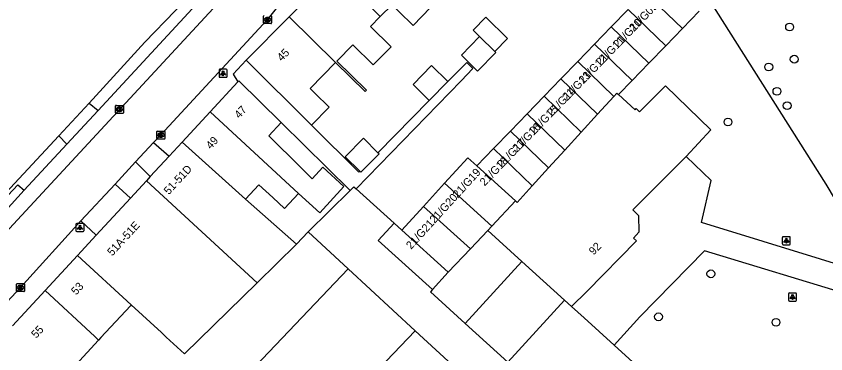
# Model space of a CAD drawing. Extents: x 161771 to 163125, y 382479 to 383177.
# Drawn here: x 162035.2 to 162136.3, y 382780.9 to 382823.2 of the extents above; entities that cross this region are included whole.
import ezdxf

# ---------------------------------------------------------------- set-up
doc = ezdxf.new("R2010")
doc.units = 0
for name, color, linetype in [('IMGEO_Boom', 7, 'Continuous'), ('IMGEO_Groenvoorziening', 7, 'Continuous'), ('IMGEO_Kolk', 7, 'Continuous'), ('IMGEO_Lichtpunt', 7, 'Continuous'), ('IMGEO_Pand', 7, 'Continuous'), ('IMGEO_Pand_nummerreeks', 7, 'Continuous'), ('IMGEO_Rijbaan_lokaal_open', 7, 'Continuous'), ('IMGEO_Voetpad_open', 7, 'Continuous')]:
    doc.layers.add(name, color=color, linetype=linetype)

msp = doc.modelspace()

# ---------------------------------------------------------------- linework, layer by layer
at = {"layer": 'IMGEO_Boom'}
for centre in [(162131.81, 382821.79), (162132.39, 382817.77), (162129.21, 382816.8), (162130.23, 382813.76), (162131.51, 382811.97), (162124.12, 382809.92), (162121.98, 382790.94), (162115.44, 382785.57), (162130.12, 382784.88)]:
    msp.add_circle(centre, 0.489, dxfattribs=at)
at = {"layer": 'IMGEO_Groenvoorziening'}
msp.add_lwpolyline([(162143.37, 382790.4), (162136.37, 382802.16), (162121.86, 382825.1)], dxfattribs=at)
at = {"layer": 'IMGEO_Kolk'}
for p, q in [((162066.12, 382822.3), (162066.12, 382823.15)), ((162066.61, 382823), (162066.63, 382823)), ((162067.12, 382823.15), (162067.12, 382822.3)), ((162067.05, 382822.22), (162066.2, 382822.22)), ((162066.63, 382822.44), (162066.61, 382822.44)), ((162047.63, 382811.08), (162047.63, 382811.93)), ((162047.71, 382812), (162048.56, 382812)), ((162048.12, 382811.78), (162048.15, 382811.78)), ((162048.63, 382811.93), (162048.63, 382811.08)), ((162048.56, 382811), (162047.71, 382811)), ((162048.14, 382811.22), (162048.12, 382811.22)), ((162052.82, 382807.87), (162052.82, 382808.72)), ((162052.89, 382808.79), (162053.74, 382808.79)), ((162053.82, 382808.72), (162053.82, 382807.87)), ((162053.74, 382807.79), (162052.89, 382807.79)), ((162053.3, 382808.57), (162053.33, 382808.57)), ((162053.33, 382808.01), (162053.3, 382808.01)), ((162035.28, 382788.79), (162035.28, 382789.65)), ((162035.35, 382789.72), (162036.21, 382789.72)), ((162036.28, 382789.65), (162036.28, 382788.79)), ((162036.21, 382788.72), (162035.35, 382788.72)), ((162035.77, 382789.5), (162035.79, 382789.5)), ((162035.79, 382788.94), (162035.77, 382788.94))]:
    msp.add_line(p, q, dxfattribs=at)
for points in [[(162066.12, 382822.3), (162066.12, 382823.15)], [(162066.44, 382822.92), (162066.57, 382822.92), (162066.57, 382822.77), (162066.69, 382822.92), (162066.86, 382822.92), (162066.71, 382822.77), (162066.87, 382822.52), (162066.71, 382822.52), (162066.63, 382822.69), (162066.57, 382822.62), (162066.57, 382822.52), (162066.44, 382822.52), (162066.44, 382822.92)], [(162067.12, 382823.15), (162067.12, 382822.3)], [(162067.05, 382822.22), (162066.2, 382822.22)], [(162047.63, 382811.08), (162047.63, 382811.93)], [(162047.71, 382812), (162048.56, 382812)], [(162048.63, 382811.93), (162048.63, 382811.08)], [(162048.56, 382811), (162047.71, 382811)], [(162047.95, 382811.7), (162048.08, 382811.7), (162048.08, 382811.55), (162048.21, 382811.7), (162048.37, 382811.7), (162048.22, 382811.55), (162048.38, 382811.3), (162048.22, 382811.3), (162048.14, 382811.47), (162048.08, 382811.4), (162048.08, 382811.3), (162047.95, 382811.3), (162047.95, 382811.7)], [(162052.82, 382807.87), (162052.82, 382808.72)], [(162052.89, 382808.79), (162053.74, 382808.79)], [(162053.82, 382808.72), (162053.82, 382807.87)], [(162053.74, 382807.79), (162052.89, 382807.79)], [(162053.14, 382808.49), (162053.26, 382808.49), (162053.26, 382808.34), (162053.39, 382808.49), (162053.55, 382808.49), (162053.41, 382808.34), (162053.56, 382808.09), (162053.41, 382808.09), (162053.32, 382808.26), (162053.26, 382808.19), (162053.26, 382808.09), (162053.14, 382808.09), (162053.14, 382808.49)], [(162035.28, 382788.79), (162035.28, 382789.65)], [(162035.35, 382789.72), (162036.21, 382789.72)], [(162036.28, 382789.65), (162036.28, 382788.79)], [(162036.21, 382788.72), (162035.35, 382788.72)], [(162035.6, 382789.42), (162035.72, 382789.42), (162035.72, 382789.27), (162035.85, 382789.42), (162036.02, 382789.42), (162035.87, 382789.27), (162036.02, 382789.02), (162035.87, 382789.02), (162035.79, 382789.18), (162035.72, 382789.12), (162035.72, 382789.02), (162035.6, 382789.02), (162035.6, 382789.42)]]:
    msp.add_lwpolyline(points, dxfattribs=at)
for centre, start, end in [((162066.2, 382823.15), 91.552, 178.448), ((162066.2, 382823.15), 91.552, 178.448), ((162067.05, 382823.15), 1.552, 88.448), ((162067.05, 382823.15), 1.552, 88.448), ((162066.2, 382822.3), 181.552, 268.448), ((162066.2, 382822.3), 181.552, 268.448), ((162067.05, 382822.3), 271.552, 358.448), ((162067.05, 382822.3), 271.552, 358.448), ((162047.71, 382811.93), 91.552, 178.448), ((162047.71, 382811.93), 91.552, 178.448), ((162048.56, 382811.93), 1.552, 88.448), ((162048.56, 382811.93), 1.552, 88.448), ((162047.71, 382811.08), 181.552, 268.448), ((162047.71, 382811.08), 181.552, 268.448), ((162048.56, 382811.08), 271.552, 358.448), ((162048.56, 382811.08), 271.552, 358.448), ((162052.89, 382808.72), 91.552, 178.448), ((162052.89, 382808.72), 91.552, 178.448), ((162053.74, 382808.72), 1.552, 88.448), ((162053.74, 382808.72), 1.552, 88.448), ((162052.89, 382807.87), 181.552, 268.448), ((162052.89, 382807.87), 181.552, 268.448), ((162053.74, 382807.87), 271.552, 358.448), ((162053.74, 382807.87), 271.552, 358.448), ((162035.36, 382789.64), 91.552, 178.448), ((162035.36, 382789.64), 91.552, 178.448), ((162036.2, 382789.64), 1.552, 88.448), ((162036.2, 382789.64), 1.552, 88.448), ((162035.36, 382788.79), 181.552, 268.448), ((162035.36, 382788.79), 181.552, 268.448), ((162036.2, 382788.79), 271.552, 358.448), ((162036.2, 382788.79), 271.552, 358.448)]:
    msp.add_arc(centre, 0.0765, start, end, dxfattribs=at)
for centre, major_axis, ratio, start_param, end_param in [((162066.61, 382822.72), (-0.387, 0.002), 0.722429, 4.712389, 7.853982), ((162066.63, 382822.72), (-0.39, 0.002), 0.717154, 1.570796, 4.712389), ((162048.12, 382811.5), (-0.387, 0.002), 0.722429, 4.712389, 7.853982), ((162048.14, 382811.5), (-0.39, 0.002), 0.717154, 1.570796, 4.712389), ((162053.3, 382808.29), (-0.387, 0.002), 0.722429, 4.712389, 7.853982), ((162053.33, 382808.29), (-0.39, 0.002), 0.717154, 1.570796, 4.712389), ((162035.77, 382789.22), (-0.387, 0.002), 0.722429, 4.712389, 7.853982), ((162035.79, 382789.22), (-0.39, 0.002), 0.717154, 1.570796, 4.712389)]:
    msp.add_ellipse(centre, major_axis=major_axis, ratio=ratio, start_param=start_param, end_param=end_param, dxfattribs=at)
at = {"layer": 'IMGEO_Lichtpunt'}
for p, q in [((162060.58, 382816.41), (162060.58, 382815.61)), ((162060.58, 382816.41), (162060.58, 382815.61)), ((162061.48, 382816.51), (162060.67, 382816.51)), ((162061.48, 382816.51), (162060.67, 382816.51)), ((162061.57, 382815.61), (162061.57, 382816.41)), ((162061.57, 382815.61), (162061.57, 382816.41)), ((162060.67, 382815.51), (162061.48, 382815.51)), ((162060.67, 382815.51), (162061.48, 382815.51)), ((162042.71, 382797.13), (162042.71, 382796.32)), ((162042.71, 382797.13), (162042.71, 382796.32)), ((162043.61, 382797.22), (162042.8, 382797.22)), ((162043.61, 382797.22), (162042.8, 382797.22)), ((162043.71, 382796.32), (162043.71, 382797.13)), ((162043.71, 382796.32), (162043.71, 382797.13)), ((162042.8, 382796.23), (162043.61, 382796.23)), ((162042.8, 382796.23), (162043.61, 382796.23)), ((162131.8, 382795.57), (162131, 382795.57)), ((162131.8, 382795.57), (162131, 382795.57)), ((162130.9, 382795.48), (162130.9, 382794.67)), ((162130.9, 382795.48), (162130.9, 382794.67)), ((162131, 382794.58), (162131.8, 382794.58)), ((162131, 382794.58), (162131.8, 382794.58)), ((162131.9, 382794.67), (162131.9, 382795.48)), ((162131.9, 382794.67), (162131.9, 382795.48)), ((162132.58, 382788.54), (162131.78, 382788.54)), ((162132.58, 382788.54), (162131.78, 382788.54)), ((162131.68, 382788.45), (162131.68, 382787.64)), ((162131.68, 382788.45), (162131.68, 382787.64)), ((162131.78, 382787.54), (162132.58, 382787.54)), ((162131.78, 382787.54), (162132.58, 382787.54)), ((162132.68, 382787.64), (162132.68, 382788.45)), ((162132.68, 382787.64), (162132.68, 382788.45))]:
    msp.add_line(p, q, dxfattribs=at)
for points in [[(162060.95, 382816.08), (162060.99, 382816.05), (162060.8, 382815.79), (162060.76, 382815.82), (162060.95, 382816.08)], [(162061.05, 382816.03), (162061.1, 382816.03), (162061.1, 382815.71), (162061.05, 382815.71), (162061.05, 382816.03)], [(162061.16, 382816.05), (162061.2, 382816.08), (162061.39, 382815.81), (162061.35, 382815.79), (162061.16, 382816.05)], [(162043.08, 382796.79), (162043.12, 382796.77), (162042.94, 382796.5), (162042.9, 382796.53), (162043.08, 382796.79)], [(162043.19, 382796.75), (162043.23, 382796.75), (162043.23, 382796.42), (162043.19, 382796.42), (162043.19, 382796.75)], [(162043.3, 382796.77), (162043.33, 382796.79), (162043.52, 382796.53), (162043.48, 382796.5), (162043.3, 382796.77)], [(162131.28, 382795.14), (162131.31, 382795.11), (162131.13, 382794.85), (162131.09, 382794.88), (162131.28, 382795.14)], [(162131.38, 382795.09), (162131.43, 382795.09), (162131.43, 382794.77), (162131.38, 382794.77), (162131.38, 382795.09)], [(162131.49, 382795.11), (162131.53, 382795.14), (162131.71, 382794.88), (162131.67, 382794.85), (162131.49, 382795.11)], [(162132.06, 382788.11), (162132.09, 382788.08), (162131.91, 382787.82), (162131.87, 382787.85), (162132.06, 382788.11)], [(162132.16, 382788.06), (162132.2, 382788.06), (162132.2, 382787.74), (162132.16, 382787.74), (162132.16, 382788.06)], [(162132.27, 382788.08), (162132.31, 382788.11), (162132.49, 382787.85), (162132.45, 382787.82), (162132.27, 382788.08)]]:
    msp.add_lwpolyline(points, dxfattribs=at)
for centre in [(162061.08, 382816.21), (162043.21, 382796.93), (162131.4, 382795.28), (162132.18, 382788.24)]:
    msp.add_circle(centre, 0.0994, dxfattribs=at)
for centre, start, end in [((162060.67, 382816.41), 90, 180), ((162060.67, 382816.41), 90, 180), ((162061.48, 382816.41), 0, 90), ((162061.48, 382816.41), 0, 90), ((162060.67, 382815.61), 180, 270), ((162060.67, 382815.61), 180, 270), ((162061.48, 382815.61), 270, 0), ((162061.48, 382815.61), 270, 360), ((162042.8, 382797.13), 90, 180), ((162042.8, 382797.13), 90, 180), ((162043.61, 382797.13), 0, 90), ((162043.61, 382797.13), 0, 90), ((162042.8, 382796.32), 180, 270), ((162042.8, 382796.32), 180, 270), ((162043.61, 382796.32), 270, 0), ((162043.61, 382796.32), 270, 360), ((162131, 382795.48), 90, 180), ((162131, 382795.48), 90, 180), ((162131.8, 382795.48), 0, 90), ((162131.8, 382795.48), 0, 90), ((162131, 382794.67), 180, 270), ((162131, 382794.67), 180, 270), ((162131.8, 382794.67), 270, 0), ((162131.8, 382794.67), 270, 360), ((162131.78, 382788.45), 90, 180), ((162131.78, 382788.45), 90, 180), ((162132.58, 382788.45), 0, 90), ((162132.58, 382788.45), 0, 90), ((162131.78, 382787.64), 180, 270), ((162131.78, 382787.64), 180, 270), ((162132.58, 382787.64), 270, 0), ((162132.58, 382787.64), 270, 360)]:
    msp.add_arc(centre, 0.0946, start, end, dxfattribs=at)
at = {"layer": 'IMGEO_Pand'}
for points in [[(162075.07, 382828.83), (162069.34, 382823.05)], [(162080.71, 382823.09), (162075.07, 382828.83)], [(162080.71, 382823.09), (162082.17, 382824.57), (162083.01, 382823.75), (162084.79, 382821.99), (162086.98, 382824.22), (162085.05, 382826.11), (162084.66, 382825.71), (162083.96, 382826.39), (162085.62, 382828.08)], [(162113.75, 382826.16), (162118.44, 382821.61)], [(162111.65, 382823.98), (162109.55, 382821.81)], [(162111.65, 382823.98), (162116.34, 382819.44)], [(162069.34, 382823.05), (162063.96, 382817.63)], [(162075.13, 382817.37), (162069.34, 382823.05)], [(162075.13, 382817.37), (162078.83, 382813.73), (162078.98, 382813.89), (162075.27, 382817.54), (162077.27, 382819.57), (162079.83, 382817.05), (162082.05, 382819.31), (162079.48, 382821.84), (162080.71, 382823.09)], [(162095.01, 382818.73), (162096.6, 382820.35), (162093.88, 382823.02), (162092.29, 382821.4), (162093.11, 382820.59)], [(162118.44, 382821.61), (162120.54, 382823.79)], [(162109.55, 382821.81), (162107.45, 382819.64)], [(162109.55, 382821.81), (162114.24, 382817.27)], [(162116.34, 382819.44), (162118.44, 382821.61)], [(162093.11, 382820.59), (162090.83, 382818.27), (162092.84, 382816.29), (162095.12, 382818.62), (162095.01, 382818.73)], [(162095.01, 382818.73), (162093.11, 382820.59)], [(162107.45, 382819.64), (162105.35, 382817.47)], [(162107.45, 382819.64), (162112.14, 382815.1)], [(162114.24, 382817.27), (162116.34, 382819.44)], [(162063.96, 382817.63), (162072.11, 382809.53)], [(162072.11, 382809.53), (162074.32, 382811.78), (162072.52, 382813.54), (162071.94, 382814.12), (162075.13, 382817.37)], [(162089.13, 382814.98), (162087.1, 382816.97), (162084.79, 382814.61), (162086.82, 382812.62)], [(162105.35, 382817.47), (162103.25, 382815.3)], [(162105.35, 382817.47), (162109.85, 382813.12)], [(162112.14, 382815.1), (162114.24, 382817.27)], [(162059.46, 382811.19), (162062.92, 382814.93)], [(162062.92, 382814.93), (162063.04, 382815.06), (162068.32, 382809.85)], [(162086.82, 382812.62), (162089.13, 382814.98)], [(162103.25, 382815.3), (162101.15, 382813.13)], [(162103.25, 382815.3), (162107.82, 382810.88)], [(162110.45, 382813.34), (162112.14, 382815.1)], [(162110.45, 382813.34), (162112.54, 382811.44), (162112.67, 382811.59), (162113.09, 382811.18), (162116.31, 382814.43), (162121.96, 382808.95), (162118.88, 382805.59)], [(162101.15, 382813.13), (162099.05, 382810.96)], [(162101.15, 382813.13), (162105.78, 382808.65)], [(162107.82, 382810.88), (162109.85, 382813.12)], [(162109.85, 382813.12), (162110.23, 382813.54), (162110.45, 382813.34)], [(162059.46, 382811.19), (162055.95, 382807.38)], [(162070.5, 382801), (162059.46, 382811.19)], [(162096.95, 382808.78), (162099.05, 382810.96)], [(162099.05, 382810.96), (162103.75, 382806.41)], [(162107.82, 382810.88), (162105.78, 382808.65)], [(162068.32, 382809.85), (162066.79, 382808.19), (162070.77, 382804.24), (162072.19, 382802.83), (162073.53, 382804.29), (162076.17, 382801.85), (162073.14, 382798.57), (162070.5, 382801)], [(162094.85, 382806.61), (162096.95, 382808.78)], [(162101.72, 382804.18), (162096.95, 382808.78)], [(162080.41, 382806.08), (162078.61, 382807.88), (162076.32, 382805.57), (162078.14, 382803.77)], [(162105.78, 382808.65), (162103.75, 382806.41)], [(162055.95, 382807.38), (162054.35, 382805.65)], [(162055.95, 382807.38), (162061.37, 382802.54), (162063.89, 382800.29)], [(162078.14, 382803.77), (162078.28, 382803.63), (162080.57, 382805.93), (162080.41, 382806.08)], [(162092.75, 382804.44), (162094.85, 382806.61)], [(162094.85, 382806.61), (162099.68, 382801.94)], [(162103.75, 382806.41), (162101.72, 382804.18)], [(162054.35, 382805.65), (162051.99, 382803.09)], [(162092.75, 382804.44), (162091.64, 382805.45), (162088.74, 382802.27)], [(162118.88, 382805.59), (162112.25, 382798.95), (162112.96, 382798.22), (162112.99, 382796.15), (162112.31, 382795.41), (162112.69, 382795.07), (162106.48, 382788.75), (162104.6, 382786.84)], [(162097.58, 382800.05), (162092.75, 382804.44)], [(162101.72, 382804.18), (162099.68, 382801.94)], [(162051.99, 382803.09), (162051.52, 382802.58)], [(162051.52, 382802.58), (162049.51, 382800.4)], [(162065.35, 382789.83), (162051.52, 382802.58)], [(162070.5, 382801), (162068.76, 382799.12), (162067.29, 382800.48), (162065.55, 382802.08), (162063.89, 382800.29)], [(162088.74, 382802.27), (162086.11, 382799.37)], [(162094.64, 382796.89), (162088.74, 382802.27)], [(162099.68, 382801.94), (162097.79, 382799.86), (162097.58, 382800.05)], [(162049.51, 382800.4), (162045.24, 382795.78)], [(162063.89, 382800.29), (162070.24, 382794.63)], [(162094.64, 382796.89), (162097.58, 382800.05)], [(162086.11, 382799.37), (162083.41, 382796.4)], [(162091.95, 382794.05), (162086.11, 382799.37)], [(162082.43, 382797.29), (162080.45, 382795.12), (162087.21, 382788.97)], [(162083.41, 382796.4), (162082.43, 382797.29)], [(162094.15, 382796.35), (162094.64, 382796.89)], [(162045.24, 382795.78), (162042.91, 382793.25)], [(162071.68, 382796.19), (162070.24, 382794.63)], [(162076.68, 382791.57), (162071.68, 382796.19)], [(162089.19, 382791.14), (162083.41, 382796.4)], [(162091.95, 382794.05), (162094.15, 382796.35)], [(162098.39, 382792.5), (162094.15, 382796.35)], [(162070.24, 382794.63), (162065.35, 382789.83)], [(162089.19, 382791.14), (162091.95, 382794.05)], [(162042.91, 382793.25), (162038.84, 382788.84)], [(162042.91, 382793.25), (162049.61, 382787.07)], [(162041.23, 382754.25), (162076.68, 382791.57)], [(162085.08, 382783.82), (162076.68, 382791.57)], [(162091.32, 382784.74), (162098.39, 382792.5)], [(162098.39, 382792.5), (162103.7, 382787.66)], [(162087.21, 382788.97), (162089.19, 382791.14)], [(162065.35, 382789.83), (162056.27, 382780.92)], [(162038.84, 382788.84), (162034.77, 382784.43)], [(162045.54, 382782.66), (162045.07, 382783.09), (162038.84, 382788.84)], [(162087.21, 382788.97), (162086.97, 382788.7), (162091.32, 382784.74)], [(162103.7, 382787.66), (162096.64, 382779.9)], [(162103.7, 382787.66), (162104.6, 382786.84)], [(162049.61, 382787.07), (162049.51, 382786.96), (162045.83, 382782.98), (162045.54, 382782.66)], [(162056.27, 382780.92), (162053.98, 382783.04), (162053.37, 382783.6), (162049.61, 382787.07)], [(162104.6, 382786.84), (162106.15, 382785.44), (162109.89, 382782.03)], [(162096.64, 382779.9), (162091.32, 382784.74)], [(162085.08, 382783.82), (162055.19, 382752.54), (162054.3, 382753.33), (162051.32, 382750), (162048.87, 382747.28)], [(162093.3, 382776.23), (162085.08, 382783.82)], [(162045.54, 382782.66), (162041.27, 382778.03), (162041.11, 382778.18), (162039.48, 382776.41), (162036.89, 382778.81)], [(162109.89, 382782.03), (162113.14, 382779.07)]]:
    msp.add_lwpolyline(points, dxfattribs=at)
at = {"layer": 'IMGEO_Rijbaan_lokaal_open'}
for points in [[(162052.4, 382807.36), (162053.32, 382808.3), (162066.6, 382822.7), (162066.75, 382822.87), (162071.51, 382828.84), (162074.31, 382831.58)], [(162061.91, 382826.41), (162026.54, 382788.14)], [(162050.14, 382804.94), (162052.4, 382807.36)], [(162047.59, 382802.15), (162050.14, 382804.94)], [(162143.37, 382790.4), (162120.82, 382797.35), (162122.02, 382802.61), (162118.88, 382805.59)], [(162043.32, 382797.57), (162047.59, 382802.15)], [(162076.94, 382801.37), (162077.4, 382801.82), (162077.7, 382801.55)], [(162071.68, 382796.19), (162076.94, 382801.37)], [(162082.43, 382797.29), (162077.7, 382801.55)], [(162032.93, 382786.23), (162035.79, 382789.23), (162043.32, 382797.57)], [(162139.54, 382788.22), (162121.18, 382793.81), (162113.12, 382785.58), (162109.89, 382782.03)]]:
    msp.add_lwpolyline(points, dxfattribs=at)
at = {"layer": 'IMGEO_Voetpad_open'}
for points in [[(162044.34, 382812.29), (162051.32, 382819.91), (162055.1, 382823.81), (162058.78, 382827.61), (162062.46, 382831.41), (162065.6, 382834.66)], [(162045.47, 382811.36), (162058.77, 382825.76)], [(162063.96, 382817.63), (162062.35, 382815.89), (162062.92, 382814.93)], [(162077.7, 382801.55), (162090.8, 382815.08), (162092.27, 382816.6), (162091.49, 382817.36), (162089.13, 382814.98)], [(162040.55, 382808.21), (162044.34, 382812.29)], [(162044.34, 382812.29), (162045.47, 382811.36)], [(162086.82, 382812.62), (162080.41, 382806.08)], [(162045.47, 382811.36), (162041.56, 382807.14)], [(162076.94, 382801.37), (162068.32, 382809.85)], [(162078.14, 382803.77), (162078.02, 382803.65), (162072.11, 382809.53)], [(162033.95, 382801.06), (162040.55, 382808.21)], [(162041.56, 382807.14), (162040.55, 382808.21)], [(162041.56, 382807.14), (162036.24, 382801.38)], [(162052.4, 382807.36), (162054.35, 382805.65)], [(162050.14, 382804.94), (162051.99, 382803.09)], [(162033.95, 382801.06), (162034.24, 382800.79), (162035.45, 382802.08), (162036.24, 382801.38)], [(162047.59, 382802.15), (162049.51, 382800.4)], [(162036.24, 382801.38), (162032.62, 382797.43)], [(162043.32, 382797.57), (162045.24, 382795.78)]]:
    msp.add_lwpolyline(points, dxfattribs=at)

# ---------------------------------------------------------------- texts
at = {"layer": 'IMGEO_Pand_nummerreeks'}
for s, rotation, p in [('21/G09', 45.9684, (162112.38, 382821.15)), ('21/G10', 45.9684, (162110.42, 382819.12)), ('21/G11', 45.9684, (162108.24, 382816.87)), ('45', 45.2293, (162068.4, 382817.44)), ('21/G12', 45.9684, (162106.07, 382814.62)), ('21/G13', 45.9684, (162104.03, 382812.5)), ('21/G14', 45.9684, (162102.14, 382810.55)), ('47', 47.2925, (162063.1, 382810.29)), ('21/G15', 45.9684, (162099.95, 382808.29)), ('21/G16', 45.9684, (162097.8, 382806.07)), ('49', 47.2977, (162059.55, 382806.45)), ('21/G17', 45.9684, (162095.9, 382804.1)), ('21/G18', 45.9684, (162093.73, 382801.85)), ('51-51D', 47.2977, (162054.3, 382800.76)), ('21/G19', 47.6815, (162090.37, 382800.33)), ('21/G20', 47.693, (162087.49, 382797.18)), ('21/G21', 47.693, (162084.55, 382793.94)), ('51A-51E', 47.2977, (162047.23, 382793.1)), ('92', 45.4814, (162107.34, 382793.22)), ('53', 47.3034, (162042.73, 382788.22)), ('55', 47.2977, (162037.74, 382782.81))]:
    msp.add_text(s, height=1, rotation=rotation, dxfattribs=at).set_placement(p)

doc.saveas('drawing.dxf')
